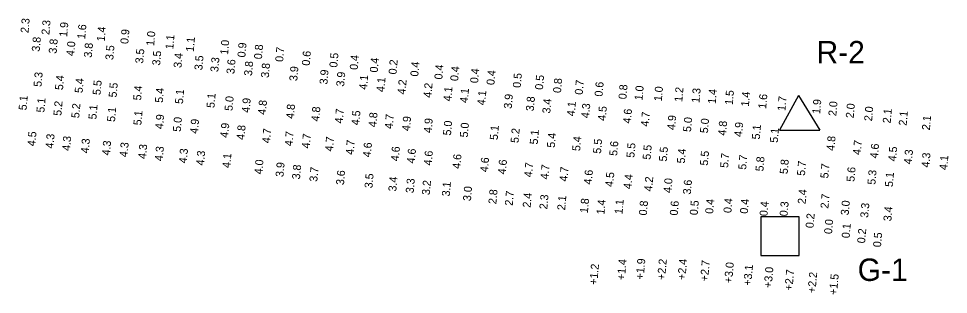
# Model space of a CAD drawing. Extents: x 988130 to 1132882, y 654656 to 841453.
# Drawn here: x 1026559 to 1027140, y 824983 to 825156 of the extents above; entities that cross this region are included whole.
import ezdxf

# ---------------------------------------------------------------- set-up
doc = ezdxf.new("R2010")
doc.units = 0
doc.layers.add('V-CHAN-NAID', color=7, linetype='Continuous')
doc.layers.add('V-TOPO-SOUN', color=7, linetype='Continuous')

msp = doc.modelspace()

# ---------------------------------------------------------------- linework, layer by layer
at = {"layer": 'V-CHAN-NAID'}
for p, q in [((1027046.21, 825107.75), (1027034.21, 825086.15)), ((1027046.21, 825107.75), (1027059.41, 825086.15)), ((1027034.21, 825086.15), (1027059.41, 825086.15))]:
    msp.add_line(p, q, dxfattribs=at)
msp.add_lwpolyline([(1027022.64, 825007.83), (1027046.64, 825007.83), (1027046.64, 825031.83), (1027022.64, 825031.83)], close=True, dxfattribs=at)

# ---------------------------------------------------------------- texts
for s, p in [('R-2', (1027057.41, 825127.92)), ('G-1', (1027083.12, 824991.82))]:
    msp.add_text(s, height=14, dxfattribs=at).set_placement(p)
at = {"layer": 'V-TOPO-SOUN'}
for s, p in [('2.3', (1026564.99, 825146.7)), ('2.3', (1026578.03, 825145.55)), ('1.9', (1026589.14, 825144.28)), ('1.6', (1026600.41, 825142.91)), ('1.4', (1026612.61, 825141.44)), ('0.9', (1026627.33, 825139.87)), ('1.0', (1026643.5, 825138.62)), ('3.8', (1026571.97, 825135.04)), ('3.8', (1026582.52, 825133.83)), ('4.0', (1026593.53, 825132.3)), ('3.8', (1026604.53, 825131.32)), ('1.1', (1026655.46, 825136.49)), ('1.1', (1026668.25, 825134.97)), ('1.0', (1026689.68, 825133.13)), ('0.9', (1026700.47, 825131.46)), ('3.5', (1026617.94, 825129.79)), ('3.5', (1026636.62, 825127.64)), ('3.5', (1026647.2, 825126.38)), ('0.8', (1026710.83, 825130.3)), ('0.7', (1026724.1, 825128.67)), ('0.6', (1026740.71, 825126.28)), ('3.4', (1026660.57, 825124.9)), ('3.5', (1026673.61, 825123.43)), ('3.3', (1026683.55, 825122.29)), ('3.6', (1026693.61, 825121.03)), ('3.8', (1026704.64, 825119.88)), ('0.5', (1026757.91, 825125.08)), ('0.4', (1026770.64, 825123.67)), ('0.4', (1026783.19, 825122)), ('0.2', (1026794.92, 825120.82)), ('0.4', (1026808.52, 825119.5)), ('3.8', (1026715.17, 825118.68)), ('3.9', (1026732.9, 825116.64)), ('3.9', (1026751.74, 825114.54)), ('0.4', (1026823.55, 825117.68)), ('0.4', (1026833.44, 825116.67)), ('0.4', (1026845.89, 825115.33)), ('0.4', (1026856.1, 825114.19)), ('5.3', (1026573.09, 825113.04)), ('5.4', (1026586.5, 825111.01)), ('5.4', (1026598.77, 825109.15)), ('5.5', (1026609.99, 825107.94)), ('3.9', (1026762.19, 825113.21)), ('4.1', (1026776.45, 825111.26)), ('4.1', (1026787.31, 825109.78)), ('4.2', (1026800.51, 825108.33)), ('0.5', (1026872.54, 825112.42)), ('0.5', (1026886.42, 825111.22)), ('0.8', (1026897.69, 825109.2)), ('0.7', (1026911.24, 825108.11)), ('5.5', (1026620.02, 825106.4)), ('5.4', (1026635.33, 825104.54)), ('5.4', (1026648.93, 825103.07)), ('5.1', (1026661.47, 825102.33)), ('4.2', (1026816.7, 825106.24)), ('4.1', (1026829.15, 825103.98)), ('4.1', (1026839.49, 825102.95)), ('0.6', (1026923.63, 825106.95)), ('0.8', (1026938.56, 825105.27)), ('1.0', (1026948.64, 825104.58)), ('1.0', (1026960.71, 825104.05)), ('1.2', (1026973.5, 825103.63)), ('1.3', (1026984.23, 825103.02)), ('1.4', (1026994.38, 825102.41)), ('5.1', (1026563.76, 825098.4)), ('5.1', (1026574.9, 825096.94)), ('5.1', (1026681.17, 825099.85)), ('5.0', (1026692.44, 825097.99)), ('4.9', (1026703.12, 825096.83)), ('4.1', (1026850.31, 825101.52)), ('3.9', (1026866.91, 825099.31)), ('3.8', (1026880.7, 825097.8)), ('3.4', (1026890.98, 825096.36)), ('1.5', (1027005.04, 825101.7)), ('1.4', (1027015.11, 825100.72)), ('1.6', (1027025.91, 825099.33)), ('1.7', (1027037.92, 825097.94)), ('5.2', (1026585.51, 825094.92)), ('5.2', (1026596.67, 825093.45)), ('5.1', (1026607.38, 825092.67)), ('5.1', (1026619.01, 825091.14)), ('4.8', (1026713.25, 825095.53)), ('4.8', (1026730.8, 825093.03)), ('4.8', (1026746.61, 825091.43)), ('4.1', (1026906.29, 825094.67)), ('4.3', (1026915.27, 825093.47)), ('4.5', (1026925.62, 825091.73)), ('1.9', (1027059.63, 825096.06)), ('2.0', (1027069.72, 825094.76)), ('2.0', (1027080.59, 825093.42)), ('2.0', (1027092.09, 825091.52)), ('5.1', (1026635.49, 825088.98)), ('4.9', (1026649.01, 825086.58)), ('5.0', (1026660.14, 825084.91)), ('4.7', (1026761.3, 825090.13)), ('4.5', (1026771.66, 825089.03)), ('4.8', (1026782.33, 825087.83)), ('4.7', (1026792.49, 825086.69)), ('4.9', (1026803.3, 825085.4)), ('4.6', (1026941.35, 825090.08)), ('4.7', (1026952.51, 825088.18)), ('4.9', (1026968.96, 825086.06)), ('5.0', (1026978.93, 825084.82)), ('2.1', (1027103.7, 825090.23)), ('2.1', (1027113.66, 825088.75)), ('2.1', (1027128.19, 825085.9)), ('4.9', (1026670.82, 825083.71)), ('4.9', (1026689.72, 825081.23)), ('4.8', (1026699.91, 825079.89)), ('4.9', (1026816.86, 825084.16)), ('5.0', (1026828.95, 825082.63)), ('5.0', (1026839.45, 825081.4)), ('5.1', (1026858.15, 825079.8)), ('5.0', (1026989.49, 825084.05)), ('4.8', (1027000.75, 825082.51)), ('4.9', (1027010.84, 825081.73)), ('5.1', (1027021.91, 825080.13)), ('4.5', (1026569.21, 825075.91)), ('4.3', (1026580.55, 825074.44)), ('4.3', (1026590.94, 825073.02)), ('4.7', (1026715.9, 825077.79)), ('4.7', (1026729.96, 825075.95)), ('4.7', (1026740.68, 825074.54)), ('5.2', (1026871.17, 825077.94)), ('5.1', (1026883.14, 825077.01)), ('5.4', (1026893.85, 825074.96)), ('5.1', (1027033.16, 825078.07)), ('4.8', (1027068.54, 825073.06)), ('4.3', (1026602.61, 825071.48)), ('4.3', (1026615.86, 825070.17)), ('4.3', (1026626.83, 825069.11)), ('4.3', (1026638.43, 825067.93)), ('4.7', (1026755.18, 825072.63)), ('4.7', (1026768.1, 825070.55)), ('4.6', (1026778.85, 825069)), ('5.4', (1026909.64, 825072.85)), ('5.5', (1026922.67, 825071.25)), ('5.6', (1026932.81, 825069.87)), ('5.5', (1026943.53, 825068.7)), ('5.5', (1026953.66, 825067.5)), ('4.7', (1027085.03, 825070.44)), ('4.6', (1027095.72, 825068.29)), ('4.3', (1026648.85, 825066.61)), ('4.3', (1026663.9, 825065.22)), ('4.3', (1026674.67, 825063.86)), ('4.1', (1026691.04, 825062.28)), ('4.6', (1026796.32, 825066.55)), ('4.6', (1026806.35, 825065.15)), ('4.6', (1026816.92, 825063.88)), ('4.6', (1026834.77, 825061.75)), ('5.5', (1026963.81, 825066.33)), ('5.4', (1026975.06, 825065.12)), ('5.5', (1026989.46, 825063.78)), ('5.7', (1027002.1, 825062.35)), ('5.7', (1027013.41, 825061.26)), ('4.5', (1027107.07, 825066.46)), ('4.3', (1027116.9, 825064.59)), ('4.3', (1027127.83, 825062.6)), ('4.0', (1026711.06, 825058.32)), ('3.9', (1026724.3, 825056.63)), ('4.6', (1026852.03, 825059.68)), ('4.6', (1026863.22, 825058.31)), ('4.7', (1026879.65, 825056.5)), ('5.8', (1027024.17, 825060.18)), ('5.8', (1027039.31, 825058.48)), ('5.7', (1027050.11, 825057.43)), ('5.7', (1027064.7, 825055.81)), ('4.1', (1027139.02, 825061.02)), ('3.8', (1026734.59, 825055.13)), ('3.7', (1026745.45, 825053.66)), ('3.6', (1026762.1, 825051.6)), ('4.7', (1026889.81, 825055.2)), ('4.7', (1026901.65, 825053.82)), ('4.6', (1026916.91, 825051.91)), ('4.5', (1026930.28, 825050.45)), ('5.6', (1027081.04, 825053.67)), ('5.3', (1027094.14, 825051.82)), ('5.1', (1027105.03, 825050.43)), ('3.5', (1026779.88, 825049.61)), ('3.4', (1026794.78, 825047.59)), ('3.3', (1026805.62, 825046.52)), ('3.2', (1026815.72, 825045.39)), ('3.1', (1026828.18, 825044.51)), ('4.4', (1026941.73, 825049.12)), ('4.2', (1026954.61, 825047.61)), ('4.0', (1026966.65, 825046.65)), ('3.6', (1026978.83, 825045.71)), ('3.0', (1026841.41, 825041.61)), ('2.8', (1026857.3, 825039.68)), ('2.7', (1026867.57, 825038.69)), ('2.4', (1027050.56, 825039.71)), ('2.4', (1026878.71, 825037.47)), ('2.3', (1026889.14, 825036.43)), ('2.1', (1026900.3, 825035.83)), ('1.8', (1026914.51, 825034.07)), ('1.4', (1026924.85, 825033.22)), ('1.1', (1026936.15, 825033.41)), ('0.8', (1026951.32, 825032.6)), ('0.6', (1026970.62, 825032.53)), ('0.5', (1026983.08, 825032.78)), ('0.4', (1026992.74, 825033.63)), ('0.4', (1027004.15, 825034.11)), ('0.4', (1027014.45, 825033.69)), ('2.7', (1027064.78, 825036.88)), ('3.0', (1027077.46, 825032.72)), ('0.4', (1027026.71, 825032.15)), ('0.3', (1027039.24, 825032.08)), ('3.3', (1027089.65, 825031.18)), ('3.4', (1027104.11, 825028.96)), ('0.2', (1027055.48, 825024.66)), ('0.0', (1027067.04, 825020.98)), ('0.1', (1027078.02, 825018.4)), ('0.2', (1027087.71, 825015.18)), ('0.5', (1027097.63, 825012.73)), ('+1.2 ', (1026920.36, 824989.19)), ('+1.4 ', (1026937.61, 824992.14)), ('+1.9 ', (1026949.34, 824992.53)), ('+2.2 ', (1026962.73, 824992.27)), ('+2.4 ', (1026975.43, 824992.25)), ('+2.7 ', (1026989.58, 824991.42)), ('+3.0 ', (1027004.63, 824990.22)), ('+3.1 ', (1027016.58, 824988.67)), ('+3.0 ', (1027029.34, 824987.27)), ('+2.7 ', (1027042.33, 824985.64)), ('+2.2 ', (1027056.71, 824984.04)), ('+1.5 ', (1027070.15, 824982.87))]:
    msp.add_text(s, height=5, rotation=85, dxfattribs=at).set_placement(p)

doc.saveas('drawing.dxf')
